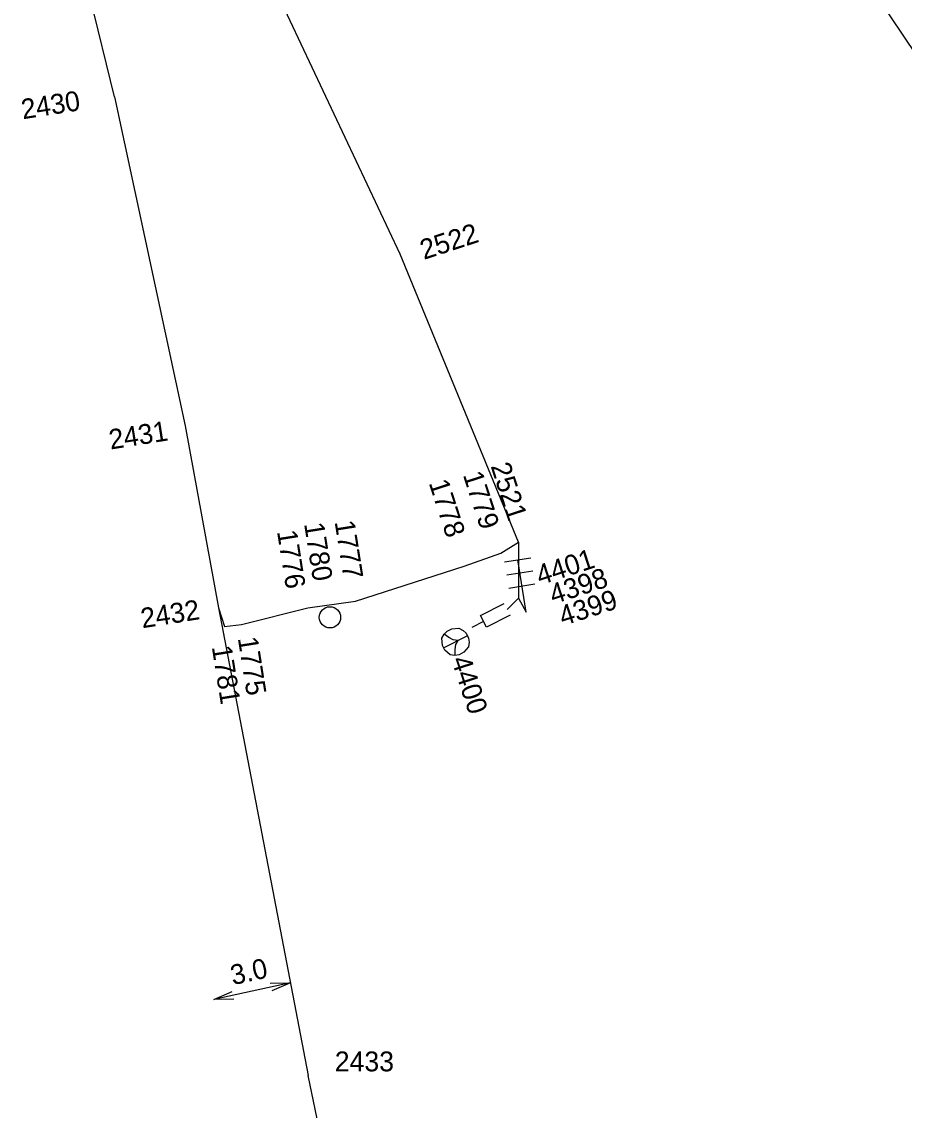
# Model space of a CAD drawing. Extents: x -535557 to -534097, y -1142175 to -1136716.
# Drawn here: x -534924.21 to -534890.94, y -1139050.66 to -1139009.65 of the extents above; entities that cross this region are included whole.
import ezdxf

# ---------------------------------------------------------------- set-up
doc = ezdxf.new("R2010")
doc.units = 0
doc.layers.add('Default', color=7, linetype='Continuous')
doc.layers.add('SS_SZDC', color=7, linetype='Continuous')

# ---------------------------------------------------------------- blocks, each defined once
blk = doc.blocks.new('POINT_DISPLAY')
at = {"layer": 'Default'}
blk.add_line((0, 0), (0, 0), dxfattribs=at)

msp = doc.modelspace()

# ---------------------------------------------------------------- linework, layer by layer
at = {"layer": 'SS_SZDC'}
for p, q in [((-534903.09, -1138992.149), (-534881.869, -1139023.75)), ((-534920.71, -1139012.479), (-534923.3, -1139001.86)), ((-534909.939, -1139018.409), (-534915.119, -1139007.44)), ((-534920.71, -1139012.479), (-534918.05, -1139024.879)), ((-534905.479, -1139029.26), (-534909.939, -1139018.409)), ((-534918.05, -1139024.879), (-534916.789, -1139031.729)), ((-534906.149, -1139029.67), (-534905.479, -1139029.26)), ((-534905.479, -1139029.26), (-534905.489, -1139031.37)), ((-534907.529, -1139030.159), (-534906.149, -1139029.67)), ((-534906.006, -1139030.002), (-534905.019, -1139029.846)), ((-534905.199, -1139031.899), (-534905.512, -1139029.924)), ((-534911.63, -1139031.479), (-534907.529, -1139030.159)), ((-534905.928, -1139030.496), (-534904.94, -1139030.34)), ((-534905.85, -1139030.99), (-534904.862, -1139030.834)), ((-534916.789, -1139031.729), (-534916.569, -1139032.44)), ((-534916.789, -1139031.729), (-534913.409, -1139049.35)), ((-534913.42, -1139031.739), (-534911.63, -1139031.479)), ((-534906.914, -1139032.021), (-534906.023, -1139031.567)), ((-534905.489, -1139031.37), (-534905.909, -1139031.79)), ((-534905.489, -1139031.37), (-534905.199, -1139031.899)), ((-534915.93, -1139032.36), (-534913.42, -1139031.739)), ((-534906.687, -1139032.466), (-534906.914, -1139032.021)), ((-534905.796, -1139032.012), (-534906.687, -1139032.466)), ((-534916.569, -1139032.44), (-534915.93, -1139032.36)), ((-534908.176, -1139032.609), (-534907.997, -1139032.519)), ((-534907.997, -1139032.519), (-534907.729, -1139032.494)), ((-534907.729, -1139032.494), (-534907.572, -1139032.582)), ((-534906.801, -1139032.243), (-534907.246, -1139032.47)), ((-534908.375, -1139032.879), (-534908.287, -1139032.722)), ((-534908.35, -1139033.147), (-534908.375, -1139032.879)), ((-534908.305, -1139033.236), (-534907.414, -1139032.783)), ((-534908.287, -1139032.722), (-534908.176, -1139032.609)), ((-534908.107, -1139032.855), (-534908.287, -1139032.722)), ((-534907.949, -1139032.943), (-534908.107, -1139032.855)), ((-534907.77, -1139032.964), (-534907.949, -1139032.943)), ((-534907.572, -1139032.582), (-534907.459, -1139032.693)), ((-534907.459, -1139032.693), (-534907.369, -1139032.872)), ((-534907.369, -1139032.872), (-534907.345, -1139033.028)), ((-534908.26, -1139033.326), (-534908.35, -1139033.147)), ((-534908.057, -1139033.503), (-534908.26, -1139033.326)), ((-534907.859, -1139033.121), (-534907.88, -1139033.3)), ((-534907.88, -1139033.3), (-534907.878, -1139033.524)), ((-534907.77, -1139032.964), (-534907.859, -1139033.121)), ((-534907.366, -1139033.207), (-534907.543, -1139033.41)), ((-534907.345, -1139033.028), (-534907.366, -1139033.207)), ((-534907.878, -1139033.524), (-534908.057, -1139033.503)), ((-534907.722, -1139033.5), (-534907.878, -1139033.524)), ((-534907.543, -1139033.41), (-534907.722, -1139033.5)), ((-534914.079, -1139045.862), (-534916.973, -1139046.496)), ((-534914.843, -1139045.876), (-534914.079, -1139045.862)), ((-534914.079, -1139045.862), (-534914.779, -1139046.169)), ((-534916.973, -1139046.496), (-534916.273, -1139046.189)), ((-534916.208, -1139046.482), (-534916.973, -1139046.496)), ((-534911.88, -1139056.78), (-534913.409, -1139049.35))]:
    msp.add_line(p, q, dxfattribs=at)
msp.add_circle((-534912.591, -1139032.093), 0.4, dxfattribs=at)

# ---------------------------------------------------------------- block references
for p in [(-534920.71, -1139012.479), (-534909.939, -1139018.409), (-534918.05, -1139024.879), (-534905.479, -1139029.26), (-534906.149, -1139029.67), (-534907.529, -1139030.159), (-534916.789, -1139031.729), (-534912.67, -1139031.67), (-534911.63, -1139031.479), (-534905.489, -1139031.37), (-534913.42, -1139031.739), (-534905.909, -1139031.79), (-534905.199, -1139031.899), (-534916.569, -1139032.44), (-534915.93, -1139032.36), (-534907.859, -1139033.01), (-534913.409, -1139049.35)]:
    msp.add_blockref('POINT_DISPLAY', p, dxfattribs=at)

# ---------------------------------------------------------------- texts
for s, rotation, p in [('2430', 9, (-534924.168, -1139013.326)), ('2522', 18, (-534909.05, -1139018.623)), ('2431', 9, (-534920.86, -1139025.77)), ('2521', 288, (-534906.539, -1139026.391)), ('1779', 288, (-534907.586, -1139026.718)), ('1778', 288, (-534908.872, -1139027.023)), ('1776', 279, (-534914.588, -1139028.854)), ('1780', 279, (-534913.568, -1139028.566)), ('1777', 279, (-534912.417, -1139028.488)), ('4401', 18, (-534904.671, -1139030.888)), ('4398', 18, (-534904.172, -1139031.606)), ('4399', 18, (-534903.812, -1139032.425)), ('2432', 9, (-534919.662, -1139032.505)), ('1775', 279, (-534916.065, -1139032.876)), ('1781', 279, (-534917.046, -1139033.203)), ('4400', 288, (-534908.025, -1139033.683)), ('3.0', 12.3585, (-534916.251, -1139045.954))]:
    msp.add_text(s, height=0.75, rotation=rotation, dxfattribs=at).set_placement(p)
msp.add_text('2433', height=0.75, dxfattribs=at).set_placement((-534912.409, -1139049.2))

doc.saveas('drawing.dxf')
